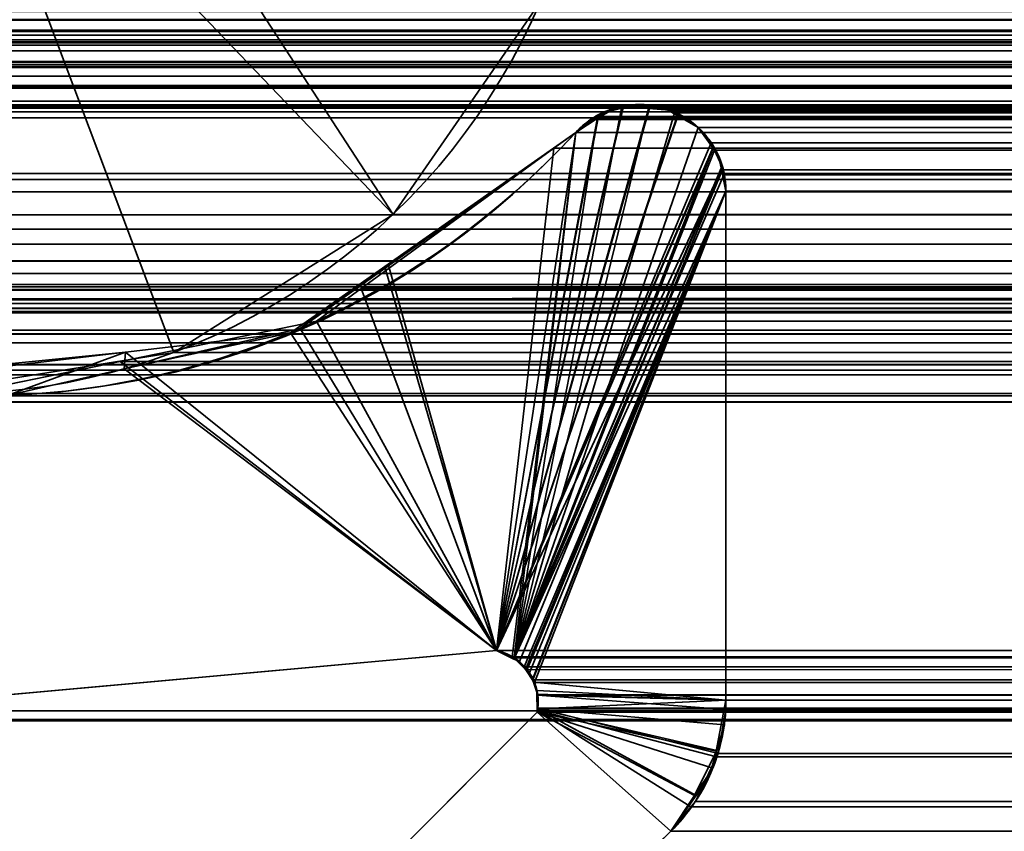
# Model space of a CAD drawing. Header units: millimetres. Extents: x -603 to 3703, y -115 to 193.
# Tile 495 of 656: x 2500.01 to 2503.43, y 3.48 to 6.3. Entities that reach past the tile are written whole.
import ezdxf

# ---------------------------------------------------------------- set-up
doc = ezdxf.new("R2010")
doc.units = ezdxf.units.MM
doc.layers.add('151', color=7, linetype='Continuous', true_color=0xffffff)

# ---------------------------------------------------------------- blocks, each defined once
blk = doc.blocks.new('UG_SURFACE_003')
at = {"layer": '151', "color": 252, "linetype": 'Continuous', "lineweight": 35}
for points in [[(3703.0001, -18, 2212.25), (3703.0001, 174.4, 2212.25), (2296.9999, 174.4, 2212.25), (2296.9999, -18, 2212.25)], [(2447, -18, 2062.2499), (2447, 174.4, 2062.2499), (3553, 174.4, 2062.2499), (3553, -18, 2062.2499)]]:
    blk.add_3dface(points, dxfattribs=at)
blk = doc.blocks.new('UG_SURFACE_162')
at = {"layer": '151', "color": 7, "linetype": 'Continuous', "lineweight": 35}
for points in [[(2501.6658, 4.1071, -7.75), (2502.1052, 5.9951, -7.75), (2502.1501, 6.0064, -7.75), (2502.1963, 5.9997, -7.75)], [(2501.6658, 4.1071, -7.75), (2502.1963, 5.9997, -7.75), (2502.2597, 5.9906, -7.75), (2502.295, 5.9696, -7.75)], [(2501.6658, 4.1071, 2005.5842), (2502.1036, 5.9952, 2005.1463), (2502.0807, 5.9954, 2005.1694), (2502.0185, 5.9606, 2005.2316)], [(2502.1968, 5.9944, 2005.053), (2502.1036, 5.9952, 2005.1463), (2501.6658, 4.1071, 2005.5842)], [(2502.0177, 5.9668, -7.75), (2502.0306, 5.9764, -7.75), (2502.1052, 5.9951, -7.75), (2501.6658, 4.1071, -7.75)], [(2502.296, 5.9673, 2004.9541), (2502.2492, 5.9939, 2005.0008), (2502.1968, 5.9944, 2005.053), (2501.6658, 4.1071, 2005.5842)], [(2502.0306, 5.9764, -7.75), (2502.0185, 5.9606, 2005.2316), (2502.0807, 5.9954, 2005.1694)], [(2502.0306, 5.9764, -7.75), (2502.0807, 5.9954, 2005.1694), (2502.1036, 5.9952, 2005.1463)], [(2502.1036, 5.9952, 2005.1463), (2502.1052, 5.9951, -7.75), (2502.0306, 5.9764, -7.75)], [(2502.1052, 5.9951, -7.75), (2502.1036, 5.9952, 2005.1463), (2502.1968, 5.9944, 2005.053)], [(2502.1968, 5.9944, 2005.053), (2502.1501, 6.0064, -7.75), (2502.1052, 5.9951, -7.75)], [(2502.1968, 5.9944, 2005.053), (2502.1963, 5.9997, -7.75), (2502.1501, 6.0064, -7.75)], [(2502.1963, 5.9997, -7.75), (2502.1968, 5.9944, 2005.053), (2502.2492, 5.9939, 2005.0008)], [(2502.2492, 5.9939, 2005.0008), (2502.2597, 5.9906, -7.75), (2502.1963, 5.9997, -7.75)], [(2502.2492, 5.9939, 2005.0008), (2502.295, 5.9696, -7.75), (2502.2597, 5.9906, -7.75)], [(2502.2492, 5.9939, 2005.0008), (2502.296, 5.9673, 2004.9541), (2502.295, 5.9696, -7.75)], [(2502.295, 5.9696, -7.75), (2502.3668, 5.9269, -7.75), (2502.4173, 5.8558, -7.75), (2501.6658, 4.1071, -7.75)], [(2502.4123, 5.8734, 2004.8378), (2502.3668, 5.9269, 2004.8833), (2502.296, 5.9673, 2004.9541), (2501.6658, 4.1071, 2005.5842)], [(2501.6658, 4.1071, -7.75), (2501.9407, 5.9099, -7.75), (2502.0177, 5.9668, -7.75)], [(2502.0185, 5.9606, 2005.2316), (2501.9574, 5.9264, 2005.2927), (2501.9407, 5.9099, 2005.3091), (2501.6658, 4.1071, 2005.5842)], [(2502.0185, 5.9606, 2005.2316), (2502.0177, 5.9668, -7.75), (2501.9407, 5.9099, -7.75)], [(2501.9407, 5.9099, -7.75), (2501.9574, 5.9264, 2005.2927), (2502.0185, 5.9606, 2005.2316)], [(2502.0306, 5.9764, -7.75), (2502.0177, 5.9668, -7.75), (2502.0185, 5.9606, 2005.2316)], [(2502.295, 5.9696, -7.75), (2502.296, 5.9673, 2004.9541), (2502.3668, 5.9269, 2004.8833)], [(2502.3668, 5.9269, 2004.8833), (2502.3668, 5.9269, -7.75), (2502.295, 5.9696, -7.75)], [(2501.9407, 5.9099, -7.75), (2501.9407, 5.9099, 2005.3091), (2501.9574, 5.9264, 2005.2927)], [(2502.3668, 5.9269, -7.75), (2502.3668, 5.9269, 2004.8833), (2502.4123, 5.8734, 2004.8378)], [(2502.4123, 5.8734, 2004.8378), (2502.4173, 5.8558, -7.75), (2502.3668, 5.9269, -7.75)], [(2501.2779, 5.4379, -7.75), (2501.2887, 5.4518, 2005.9614), (2501.9407, 5.9099, 2005.3091)], [(2501.9407, 5.9099, 2005.3091), (2501.9407, 5.9099, -7.75), (2501.2779, 5.4379, -7.75)], [(2501.2779, 5.4379, -7.75), (2501.9407, 5.9099, -7.75), (2501.6658, 4.1071, -7.75)], [(2501.6658, 4.1071, 2005.5842), (2501.9407, 5.9099, 2005.3091), (2501.2887, 5.4518, 2005.9614)], [(2501.6658, 4.1071, 2005.5842), (2502.4199, 5.8573, 2004.8301), (2502.4123, 5.8734, 2004.8378)], [(2502.4199, 5.8573, 2004.8301), (2501.6658, 4.1071, 2005.5842), (2501.7235, 4.0792, 2005.5263)], [(2501.6658, 4.1071, -7.75), (2502.4173, 5.8558, -7.75), (2502.4376, 5.8271, -7.75), (2502.4474, 5.7817, -7.75)], [(2502.4502, 5.793, 2004.7996), (2502.4199, 5.8573, 2004.8301), (2501.7235, 4.0792, 2005.5263)], [(2502.4123, 5.8734, 2004.8378), (2502.4199, 5.8573, 2004.8301), (2502.4173, 5.8558, -7.75)], [(2502.4376, 5.8271, -7.75), (2502.4173, 5.8558, -7.75), (2502.4199, 5.8573, 2004.8301)], [(2502.4376, 5.8271, -7.75), (2502.4199, 5.8573, 2004.8301), (2502.4502, 5.793, 2004.7996)], [(2502.4502, 5.793, 2004.7996), (2502.4474, 5.7817, -7.75), (2502.4376, 5.8271, -7.75)], [(2501.7235, 4.0792, 2005.5263), (2501.7447, 4.069, 2005.5051), (2502.4519, 5.7826, 2004.7982), (2502.4502, 5.793, 2004.7996)], [(2502.4502, 5.793, 2004.7996), (2502.4519, 5.7826, 2004.7982), (2502.4474, 5.7817, -7.75)], [(2501.7245, 4.083, -7.75), (2501.6658, 4.1071, -7.75), (2502.4474, 5.7817, -7.75)], [(2502.4474, 5.7817, -7.75), (2502.4633, 5.7056, -7.75), (2501.7278, 4.0816, -7.75), (2501.7245, 4.083, -7.75)], [(2502.4633, 5.7056, 2004.7867), (2502.4519, 5.7826, 2004.7982), (2501.7447, 4.069, 2005.5051), (2501.7667, 4.0415, 2005.4834)], [(2502.4474, 5.7817, -7.75), (2502.4519, 5.7826, 2004.7982), (2502.4633, 5.7056, 2004.7867)], [(2502.4633, 5.7056, 2004.7867), (2502.4633, 5.7056, -7.75), (2502.4474, 5.7817, -7.75)], [(2501.7803, 4.0294, -7.75), (2501.7667, 4.0429, -7.75), (2501.7278, 4.0816, -7.75), (2502.4633, 5.7056, -7.75)], [(2501.7667, 4.0415, 2005.4834), (2501.7912, 4.0105, 2005.4588), (2502.4633, 5.7056, 2004.7867)], [(2501.7936, 3.9977, -7.75), (2501.7803, 4.0294, -7.75), (2502.4633, 5.7056, -7.75), (2502.4633, 3.935, -7.75)], [(2502.4633, 3.935, 2004.7867), (2502.4633, 5.7056, 2004.7867), (2501.7912, 4.0105, 2005.4588), (2501.7951, 3.998, 2005.455)], [(2502.4633, 5.7056, 2004.7867), (2502.4633, 3.935, 2004.7867), (2502.4633, 3.935, -7.75), (2502.4633, 5.7056, -7.75)], [(2500.9487, 5.2131, 2006.3012), (2501.2887, 5.4518, 2005.9614), (2501.2779, 5.4379, -7.75)], [(2501.2887, 5.4518, 2005.9614), (2500.9487, 5.2131, 2006.3012), (2501.6658, 4.1071, 2005.5842)], [(2500.9487, 5.2131, 2006.3012), (2501.2779, 5.4379, -7.75), (2500.9825, 5.2275, -7.75)], [(2501.6658, 4.1071, -7.75), (2500.9825, 5.2275, -7.75), (2501.2779, 5.4379, -7.75)], [(2500.9487, 5.2131, 2006.3012), (2500.9825, 5.2275, -7.75), (2500.3707, 5.0877, -7.75)], [(2500.3707, 5.0877, -7.75), (2500.9825, 5.2275, -7.75), (2501.6658, 4.1071, -7.75)], [(2500.3707, 5.0877, -7.75), (2500.375, 5.1452, 2006.875), (2500.9487, 5.2131, 2006.3012)], [(2501.6658, 4.1071, 2005.5842), (2500.9487, 5.2131, 2006.3012), (2500.375, 5.1452, 2006.875)], [(2500.375, 5.1452, 2006.875), (2499.5408, 5.0464, 2007.7093), (2498.9631, 3.8635, 2008.287), (2501.6658, 4.1071, 2005.5842)], [(2499.552, 5.0629, -7.75), (2499.5408, 5.0464, 2007.7093), (2500.375, 5.1452, 2006.875)], [(2500.375, 5.1452, 2006.875), (2499.9633, 4.9946, -7.75), (2499.552, 5.0629, -7.75)], [(2500.375, 5.1452, 2006.875), (2500.3707, 5.0877, -7.75), (2499.9633, 4.9946, -7.75)], [(2501.6658, 4.1071, -7.75), (2498.9631, 3.8635, -7.75), (2499.9633, 4.9946, -7.75), (2500.3707, 5.0877, -7.75)], [(2498.9631, 3.8635, -7.75), (2501.6658, 4.1071, -7.75), (2501.6658, 4.1071, 2005.5842), (2498.9631, 3.8635, 2008.287)], [(2501.6658, 4.1071, -7.75), (2501.7245, 4.083, -7.75), (2501.7235, 4.0792, 2005.5263)], [(2501.7235, 4.0792, 2005.5263), (2501.6658, 4.1071, 2005.5842), (2501.6658, 4.1071, -7.75)], [(2501.7447, 4.069, 2005.5051), (2501.7235, 4.0792, 2005.5263), (2501.7245, 4.083, -7.75)], [(2501.7245, 4.083, -7.75), (2501.7278, 4.0816, -7.75), (2501.7667, 4.0415, 2005.4834)], [(2501.7667, 4.0415, 2005.4834), (2501.7447, 4.069, 2005.5051), (2501.7245, 4.083, -7.75)], [(2501.7278, 4.0816, -7.75), (2501.7667, 4.0429, -7.75), (2501.7667, 4.0415, 2005.4834)], [(2501.7667, 4.0429, -7.75), (2501.7803, 4.0294, -7.75), (2501.7951, 3.998, 2005.455)], [(2501.7951, 3.998, 2005.455), (2501.7912, 4.0105, 2005.4588), (2501.7667, 4.0429, -7.75)], [(2501.7912, 4.0105, 2005.4588), (2501.7667, 4.0415, 2005.4834), (2501.7667, 4.0429, -7.75)], [(2501.7803, 4.0294, -7.75), (2501.7936, 3.9977, -7.75), (2501.7951, 3.998, 2005.455)], [(2501.8084, 3.9554, 2005.4417), (2501.7951, 3.998, 2005.455), (2501.7936, 3.9977, -7.75)], [(2502.4633, 3.935, -7.75), (2501.806, 3.9681, -7.75), (2501.7936, 3.9977, -7.75)], [(2501.8084, 3.9554, 2005.4417), (2501.7936, 3.9977, -7.75), (2501.806, 3.9681, -7.75)], [(2501.7951, 3.998, 2005.455), (2501.8084, 3.9554, 2005.4417), (2502.4633, 3.935, 2004.7867)], [(2501.806, 3.9526, -7.75), (2501.806, 3.9681, -7.75), (2502.4633, 3.935, -7.75)], [(2501.8084, 3.9554, 2005.4417), (2501.806, 3.9681, -7.75), (2501.806, 3.9526, -7.75)], [(2501.806, 3.9526, -7.75), (2501.8084, 3.9526, 2005.4417), (2501.8084, 3.9554, 2005.4417)], [(2501.8063, 3.9051, -7.75), (2501.806, 3.9526, -7.75), (2502.4633, 3.935, -7.75)], [(2501.8084, 3.9526, 2005.4417), (2501.806, 3.9526, -7.75), (2501.8063, 3.9051, -7.75)], [(2501.8063, 3.9051, -7.75), (2501.8082, 3.9051, 2005.4417), (2501.8084, 3.9526, 2005.4417)], [(2502.4633, 3.935, 2004.7867), (2501.8084, 3.9554, 2005.4417), (2501.8084, 3.9526, 2005.4417), (2501.8082, 3.9051, 2005.4417)], [(2502.4633, 3.935, -7.75), (2502.4292, 3.7578, -7.75), (2501.8063, 3.8936, -7.75), (2501.8063, 3.9051, -7.75)], [(2501.8082, 3.9049, 2005.4417), (2501.8063, 3.9051, -7.75), (2501.8063, 3.8936, -7.75)], [(2501.8082, 3.9049, 2005.4417), (2501.8082, 3.9051, 2005.4417), (2501.8063, 3.9051, -7.75)], [(2501.8082, 3.9049, 2005.4417), (2501.8063, 3.8936, 2005.4436), (2502.2712, 3.4787, 2004.9789), (2502.3596, 3.6037, 2004.8904)], [(2501.8063, 3.8936, -7.75), (2501.8063, 3.8936, 2005.4436), (2501.8082, 3.9049, 2005.4417)], [(2502.4576, 3.8494, 2004.7925), (2502.4633, 3.935, 2004.7867), (2501.8082, 3.9051, 2005.4417)], [(2501.8082, 3.9051, 2005.4417), (2501.8082, 3.9049, 2005.4417), (2502.4314, 3.7599, 2004.8187), (2502.4576, 3.8494, 2004.7925)], [(2502.3596, 3.6037, 2004.8904), (2502.404, 3.6663, 2004.8461), (2502.4314, 3.7599, 2004.8187), (2501.8082, 3.9049, 2005.4417)], [(2502.4292, 3.7578, -7.75), (2502.4633, 3.935, -7.75), (2502.4633, 3.935, 2004.7867)], [(2502.4633, 3.935, 2004.7867), (2502.4576, 3.8494, 2004.7925), (2502.4292, 3.7578, -7.75)], [(2502.2712, 3.4787, -7.75), (2501.0231, 2.2621, -7.75), (2500.5558, 2.6395, -7.75), (2501.8063, 3.8936, -7.75)], [(2501.0231, 2.2621, 2006.227), (2502.2712, 3.4787, 2004.9789), (2501.8063, 3.8936, 2005.4436), (2500.5558, 2.6395, 2006.6943)], [(2501.8063, 3.8936, -7.75), (2500.5558, 2.6395, -7.75), (2500.5558, 2.6395, 2006.6943), (2501.8063, 3.8936, 2005.4436)], [(2501.8063, 3.8936, -7.75), (2502.3541, 3.6031, -7.75), (2502.2712, 3.4787, -7.75)], [(2501.8063, 3.8936, -7.75), (2502.4178, 3.6987, -7.75), (2502.3541, 3.6031, -7.75)], [(2502.4292, 3.7578, -7.75), (2502.4178, 3.6987, -7.75), (2501.8063, 3.8936, -7.75)], [(2502.4576, 3.8494, 2004.7925), (2502.4314, 3.7599, 2004.8187), (2502.4292, 3.7578, -7.75)], [(2502.3541, 3.6031, -7.75), (2502.4178, 3.6987, -7.75), (2502.4314, 3.7599, 2004.8187)], [(2502.4314, 3.7599, 2004.8187), (2502.404, 3.6663, 2004.8461), (2502.3541, 3.6031, -7.75)], [(2502.4178, 3.6987, -7.75), (2502.4292, 3.7578, -7.75), (2502.4314, 3.7599, 2004.8187)], [(2502.404, 3.6663, 2004.8461), (2502.3596, 3.6037, 2004.8904), (2502.3541, 3.6031, -7.75)], [(2502.2712, 3.4787, -7.75), (2502.3541, 3.6031, -7.75), (2502.3596, 3.6037, 2004.8904)], [(2502.3596, 3.6037, 2004.8904), (2502.2712, 3.4787, 2004.9789), (2502.2712, 3.4787, -7.75)], [(2502.2712, 3.4787, 2004.9789), (2501.0231, 2.2621, 2006.227), (2501.0231, 2.2621, -7.75), (2502.2712, 3.4787, -7.75)]]:
    blk.add_3dface(points, dxfattribs=at)
blk = doc.blocks.new('UG_SURFACE_163')
at = {"layer": '151', "color": 7, "linetype": 'Continuous', "lineweight": 35}
for points in [[(2496.0001, 11.8277, 2011.25), (2496.0001, 5.7035, 2011.25), (3503.9999, 5.7035, 2011.25), (3503.9999, 11.8277, 2011.25)], [(2497.1821, 6.8713, 2010.0679), (3502.8179, 6.8713, 2010.0679), (3502.4755, 6.1935, 2009.7256)], [(2497.5245, 6.1935, 2009.7256), (2497.1821, 6.8713, 2010.0679), (3502.4755, 6.1935, 2009.7256)], [(3513.5791, 6.243, 2020.8292), (2486.4154, 6.3315, 2020.8347), (2486.4142, 6.3011, 2020.8359)], [(2486.4142, 6.3011, 2020.8359), (2486.4235, 6.2316, 2020.8266), (3513.5765, 6.2316, 2020.8266)], [(3513.5765, 6.2316, 2020.8266), (3513.5791, 6.243, 2020.8292), (2486.4142, 6.3011, 2020.8359)], [(2486.4154, 6.3315, 2020.8347), (3513.5791, 6.243, 2020.8292), (3513.5856, 6.3226, 2020.8356)], [(2495.5108, 5.2872, 2011.7393), (2489.2921, 6.3024, 2017.9579), (3510.7079, 6.3024, 2017.9579), (3504.4892, 5.2872, 2011.7393)], [(3512.5291, 6.2483, 2019.7792), (3513.1931, 6.0016, 2020.4432), (2486.8069, 6.0016, 2020.4432), (2487.4709, 6.2483, 2019.7792)], [(2487.4709, 6.2483, 2019.7792), (2487.5658, 6.2609, 2019.6843), (3512.4342, 6.2604, 2019.6843)], [(3512.4342, 6.2604, 2019.6843), (3512.5291, 6.2483, 2019.7792), (2487.4709, 6.2483, 2019.7792)], [(3512.3951, 6.2655, 2019.645), (2487.5658, 6.2609, 2019.6843), (2487.6022, 6.2657, 2019.6478)], [(3512.3951, 6.2655, 2019.645), (3512.4342, 6.2604, 2019.6843), (2487.5658, 6.2609, 2019.6843)], [(2487.6022, 6.2657, 2019.6478), (3512.3432, 6.248, 2019.593), (3512.3951, 6.2655, 2019.645)], [(2487.6022, 6.2657, 2019.6478), (2487.6568, 6.2479, 2019.593), (3512.3432, 6.248, 2019.593)], [(3512.2714, 6.2239, 2019.5215), (3512.3432, 6.248, 2019.593), (2487.6568, 6.2479, 2019.593)], [(3512.2714, 6.2239, 2019.5215), (2487.6568, 6.2479, 2019.593), (2487.7264, 6.2251, 2019.5236)], [(2486.4235, 6.2316, 2020.8266), (2486.4275, 6.2218, 2020.8225), (3513.5722, 6.222, 2020.8223)], [(3513.5722, 6.222, 2020.8223), (3513.5765, 6.2316, 2020.8266), (2486.4235, 6.2316, 2020.8266)], [(3513.5722, 6.222, 2020.8223), (2486.4275, 6.2218, 2020.8225), (2486.4595, 6.1447, 2020.7903)], [(3513.5722, 6.222, 2020.8223), (2486.4595, 6.1447, 2020.7903), (2486.4657, 6.1377, 2020.7844)], [(2486.4657, 6.1377, 2020.7844), (3513.5345, 6.1368, 2020.7846), (3513.5722, 6.222, 2020.8223)], [(2487.7264, 6.2251, 2019.5236), (3512.2602, 6.214, 2019.5103), (3512.2714, 6.2239, 2019.5215)], [(2487.7264, 6.2251, 2019.5236), (2487.7398, 6.2136, 2019.5103), (3512.2602, 6.214, 2019.5103)], [(3512.2602, 6.214, 2019.5103), (2487.7398, 6.2136, 2019.5103), (2487.8066, 6.1556, 2019.4435)], [(2487.8066, 6.1556, 2019.4435), (3512.1937, 6.1552, 2019.4438), (3512.2602, 6.214, 2019.5103)], [(3502.4755, 6.1935, 2009.7256), (3502.3983, 6.1057, 2009.6483), (2497.6017, 6.1057, 2009.6483), (2497.5245, 6.1935, 2009.7256)], [(3513.5345, 6.1368, 2020.7846), (2486.4657, 6.1377, 2020.7844), (2486.5267, 6.0664, 2020.7233)], [(3513.5326, 6.1326, 2020.7827), (3513.5345, 6.1368, 2020.7846), (2486.5267, 6.0664, 2020.7233)], [(3513.5326, 6.1326, 2020.7827), (2486.5267, 6.0664, 2020.7233), (2486.5315, 6.0638, 2020.7186)], [(2486.5315, 6.0638, 2020.7186), (3513.468, 6.0644, 2020.7181), (3513.5326, 6.1326, 2020.7827)], [(3512.1918, 6.1535, 2019.4416), (2487.8066, 6.1556, 2019.4435), (2487.8068, 6.1552, 2019.443)], [(3512.1918, 6.1535, 2019.4416), (3512.1937, 6.1552, 2019.4438), (2487.8066, 6.1556, 2019.4435)], [(2487.8068, 6.1552, 2019.443), (3512.1465, 6.0731, 2019.3965), (3512.1918, 6.1535, 2019.4416)], [(2487.8068, 6.1552, 2019.443), (2487.8535, 6.0731, 2019.3965), (3512.1465, 6.0731, 2019.3965)], [(2497.6017, 6.1057, 2009.6483), (3502.3983, 6.1057, 2009.6483), (3502.0821, 5.7463, 2009.3322), (2497.9179, 5.7463, 2009.3322)], [(3513.4592, 6.0552, 2020.7093), (3513.468, 6.0644, 2020.7181), (2486.5315, 6.0638, 2020.7186)], [(2486.5315, 6.0638, 2020.7186), (2486.6159, 6.0181, 2020.6342), (3513.3839, 6.0204, 2020.6339)], [(3513.3839, 6.0204, 2020.6339), (3513.4592, 6.0552, 2020.7093), (2486.5315, 6.0638, 2020.7186)], [(3512.1326, 6.0214, 2019.3827), (2487.8535, 6.0731, 2019.3965), (2487.8714, 5.981, 2019.3784)], [(3512.1326, 6.0214, 2019.3827), (3512.1465, 6.0731, 2019.3965), (2487.8535, 6.0731, 2019.3965)], [(3513.3839, 6.0204, 2020.6339), (2486.6159, 6.0181, 2020.6342), (2486.6393, 6.0054, 2020.6108)], [(3513.3388, 5.9996, 2020.5886), (3513.3839, 6.0204, 2020.6339), (2486.6393, 6.0054, 2020.6108)], [(2486.6393, 6.0054, 2020.6108), (2486.707, 5.999, 2020.5429), (3513.2933, 6.0002, 2020.5433)], [(3513.2933, 6.0002, 2020.5433), (3513.3388, 5.9996, 2020.5886), (2486.6393, 6.0054, 2020.6108)], [(2486.707, 5.999, 2020.5429), (2486.763, 5.9938, 2020.4871), (3513.1931, 6.0016, 2020.4432)], [(3513.1931, 6.0016, 2020.4432), (3513.2933, 6.0002, 2020.5433), (2486.707, 5.999, 2020.5429)], [(2486.763, 5.9938, 2020.4871), (2486.8069, 6.0016, 2020.4432), (3513.1931, 6.0016, 2020.4432)], [(2487.8714, 5.981, 2019.3784), (3512.1284, 5.9608, 2019.3784), (3512.1326, 6.0214, 2019.3827)], [(2502.1012, 6.0002, 2005.1489), (2502.1017, 6.0005, 2005.1482), (2502.1935, 5.9933, 2005.0566), (2501.7271, 4.082, 2005.5227)], [(2501.7271, 4.082, 2005.5227), (2502.017, 5.9647, 2005.233), (2502.1012, 6.0002, 2005.1489)], [(2502.1935, 5.9933, 2005.0566), (2502.2686, 5.9874, 2004.9815), (2502.2843, 5.9776, 2004.9655), (2501.7271, 4.082, 2005.5227)], [(3497.8981, 5.9947, 2005.1479), (2502.1012, 6.0002, 2005.1489), (2502.017, 5.9647, 2005.233)], [(2502.017, 5.9647, 2005.233), (3497.983, 5.9639, 2005.233), (3497.8981, 5.9947, 2005.1479)], [(2502.1017, 6.0005, 2005.1482), (2502.1012, 6.0002, 2005.1489), (3497.8981, 5.9947, 2005.1479)], [(2502.1935, 5.9933, 2005.0566), (2502.1017, 6.0005, 2005.1482), (3497.8981, 5.9947, 2005.1479)], [(3497.8981, 5.9947, 2005.1479), (3497.8697, 6.0049, 2005.1198), (2502.1935, 5.9933, 2005.0566)], [(3497.8697, 6.0049, 2005.1198), (3497.8065, 5.9969, 2005.0566), (2502.1935, 5.9933, 2005.0566)], [(2502.2686, 5.9874, 2004.9815), (2502.1935, 5.9933, 2005.0566), (3497.8065, 5.9969, 2005.0566)], [(2502.2686, 5.9874, 2004.9815), (3497.8065, 5.9969, 2005.0566), (3497.7314, 5.9874, 2004.9815)], [(3512.1751, 2.6459, 2019.4249), (3512.1284, 5.9608, 2019.3784), (2487.8716, 5.9608, 2019.3784), (2487.8249, 2.6459, 2019.4249)], [(2487.8714, 5.981, 2019.3784), (2487.8716, 5.9608, 2019.3784), (3512.1284, 5.9608, 2019.3784)], [(2502.2843, 5.9776, 2004.9655), (2502.3668, 5.9269, 2004.8833), (2501.7271, 4.082, 2005.5227)], [(2501.7271, 4.082, 2005.5227), (2501.9407, 5.9099, 2005.3091), (2501.9925, 5.9543, 2005.2576), (2502.017, 5.9647, 2005.233)], [(3497.983, 5.9639, 2005.233), (2502.017, 5.9647, 2005.233), (2501.9925, 5.9543, 2005.2576)], [(2501.9925, 5.9543, 2005.2576), (3498.0054, 5.9558, 2005.2552), (3497.983, 5.9639, 2005.233)], [(3497.7314, 5.9874, 2004.9815), (2502.2843, 5.9776, 2004.9655), (2502.2686, 5.9874, 2004.9815)], [(3497.7314, 5.9874, 2004.9815), (3497.7157, 5.9776, 2004.9655), (2502.2843, 5.9776, 2004.9655)], [(2502.2843, 5.9776, 2004.9655), (3497.7157, 5.9776, 2004.9655), (3497.6332, 5.9269, 2004.8833), (2502.3668, 5.9269, 2004.8833)], [(2501.7271, 4.082, 2005.5227), (2502.3668, 5.9269, 2004.8833), (2502.4126, 5.873, 2004.8375), (2502.4235, 5.8482, 2004.8265)], [(2501.9925, 5.9543, 2005.2576), (2501.9407, 5.9099, 2005.3091), (3498.0593, 5.9099, 2005.3091)], [(2501.9925, 5.9543, 2005.2576), (3498.0593, 5.9099, 2005.3091), (3498.0054, 5.9558, 2005.2552)], [(2502.4126, 5.873, 2004.8375), (2502.3668, 5.9269, 2004.8833), (3497.6332, 5.9269, 2004.8833)], [(2502.4126, 5.873, 2004.8375), (3497.6332, 5.9269, 2004.8833), (3497.5743, 5.8501, 2004.8244)], [(2501.7192, 4.0853, 2005.5308), (2501.6658, 4.1071, 2005.5842), (2501.8647, 5.8544, 2005.3852), (2501.9407, 5.9099, 2005.3091)], [(2501.9407, 5.9099, 2005.3091), (2501.7271, 4.082, 2005.5227), (2501.7192, 4.0853, 2005.5308)], [(2501.8647, 5.8544, 2005.3852), (3498.1353, 5.8544, 2005.3852), (3498.0593, 5.9099, 2005.3091), (2501.9407, 5.9099, 2005.3091)], [(3497.5743, 5.8501, 2004.8244), (2502.4235, 5.8482, 2004.8265), (2502.4126, 5.873, 2004.8375)], [(2501.1947, 5.3663, 2006.0551), (2501.8647, 5.8544, 2005.3852), (2501.6658, 4.1071, 2005.5842)], [(2501.1947, 5.3663, 2006.0551), (3498.8053, 5.3663, 2006.0551), (3498.1353, 5.8544, 2005.3852), (2501.8647, 5.8544, 2005.3852)], [(2502.4235, 5.8482, 2004.8265), (2502.4543, 5.7791, 2004.7958), (2502.4562, 5.7623, 2004.7936), (2501.7271, 4.082, 2005.5227)], [(2502.4543, 5.7791, 2004.7958), (2502.4235, 5.8482, 2004.8265), (3497.5743, 5.8501, 2004.8244)], [(2502.4543, 5.7791, 2004.7958), (3497.5743, 5.8501, 2004.8244), (3497.5722, 5.8473, 2004.8223)], [(3497.5722, 5.8473, 2004.8223), (2502.4562, 5.7623, 2004.7936), (2502.4543, 5.7791, 2004.7958)], [(2502.4562, 5.7623, 2004.7936), (3497.5722, 5.8473, 2004.8223), (3497.5462, 5.7807, 2004.7963)], [(2501.761, 4.051, 2005.4891), (2501.7271, 4.082, 2005.5227), (2502.4562, 5.7623, 2004.7936), (2502.4633, 5.7056, 2004.7867)], [(3497.5462, 5.7807, 2004.7963), (3497.5438, 5.7623, 2004.7939), (2502.4562, 5.7623, 2004.7936)], [(2502.4562, 5.7623, 2004.7936), (3497.5438, 5.7623, 2004.7939), (3497.5367, 5.7056, 2004.7867)], [(3497.5367, 5.7056, 2004.7867), (2502.4633, 5.7056, 2004.7867), (2502.4562, 5.7623, 2004.7936)], [(2498.4999, 5.3308, 2008.75), (2497.9179, 5.7463, 2009.3322), (3502.0821, 5.7463, 2009.3322)], [(2498.4999, 5.3308, 2008.75), (3502.0821, 5.7463, 2009.3322), (3501.5001, 5.3308, 2008.75)], [(3504.0145, 5.5934, 2011.2646), (2496.0001, 5.7035, 2011.25), (2495.9924, 5.6228, 2011.2576)], [(3504.0145, 5.5934, 2011.2646), (3503.9999, 5.7035, 2011.25), (2496.0001, 5.7035, 2011.25)], [(2502.4633, 5.7056, 2004.7867), (2501.7719, 4.041, 2005.4781), (2501.761, 4.051, 2005.4891)], [(2501.792, 4.0059, 2005.4579), (2501.7719, 4.041, 2005.4781), (2502.4633, 5.7056, 2004.7867)], [(2502.4633, 5.7056, 2004.7867), (2501.7974, 3.9967, 2005.4526), (2501.792, 4.0059, 2005.4579)], [(2502.4633, 5.7056, 2004.7867), (2502.4633, 3.935, 2004.7867), (2501.8086, 3.9533, 2005.4414), (2501.7974, 3.9967, 2005.4526)], [(3497.5367, 5.7056, 2004.7867), (3497.5367, 3.935, 2004.7867), (2502.4633, 3.935, 2004.7867), (2502.4633, 5.7056, 2004.7867)], [(2495.9924, 5.6228, 2011.2576), (2495.976, 5.5732, 2011.2741), (3504.0231, 5.5726, 2011.2729)], [(2495.9924, 5.6228, 2011.2576), (3504.0231, 5.5726, 2011.2729), (3504.0145, 5.5934, 2011.2646)], [(3504.0538, 5.4968, 2011.3039), (2495.976, 5.5732, 2011.2741), (2495.9586, 5.521, 2011.2913)], [(3504.0538, 5.4968, 2011.3039), (3504.0231, 5.5726, 2011.2729), (2495.976, 5.5732, 2011.2741)], [(2495.9586, 5.521, 2011.2913), (2495.9192, 5.4625, 2011.3308), (3504.0808, 5.4631, 2011.3308)], [(2495.9586, 5.521, 2011.2913), (3504.0808, 5.4631, 2011.3308), (3504.0538, 5.4968, 2011.3039)], [(3504.1373, 5.392, 2011.3871), (2495.9192, 5.4625, 2011.3308), (2495.8894, 5.4187, 2011.3604)], [(3504.1373, 5.392, 2011.3871), (3504.0808, 5.4631, 2011.3308), (2495.9192, 5.4625, 2011.3308)], [(2495.8894, 5.4187, 2011.3604), (2495.8293, 5.3728, 2011.4207), (3504.1702, 5.3722, 2011.42)], [(2495.8894, 5.4187, 2011.3604), (3504.1702, 5.3722, 2011.42), (3504.1373, 5.392, 2011.3871)], [(3510.7164, 5.3809, 2017.9663), (2489.1746, 5.3615, 2018.0752), (2489.1782, 5.3634, 2018.0717)], [(3510.7164, 5.3809, 2017.9663), (3510.8247, 5.3519, 2018.0745), (2489.1746, 5.3615, 2018.0752)], [(2489.1782, 5.3634, 2018.0717), (2489.3107, 5.381, 2017.9391), (3510.6893, 5.381, 2017.9391)], [(3510.6893, 5.381, 2017.9391), (3510.7164, 5.3809, 2017.9663), (2489.1782, 5.3634, 2018.0717)], [(2489.3107, 5.381, 2017.9391), (2498.4148, 3.8982, 2008.8351), (3501.5852, 3.8982, 2008.8351), (3510.6893, 5.381, 2017.9391)], [(2489.0571, 5.2979, 2018.193), (2489.1746, 5.3615, 2018.0752), (3510.8247, 5.3519, 2018.0745)], [(3510.8247, 5.3519, 2018.0745), (3510.8976, 5.3323, 2018.1475), (2489.0571, 5.2979, 2018.193)], [(3504.2794, 5.3064, 2011.5294), (2495.8293, 5.3728, 2011.4207), (2495.77, 5.3276, 2011.4801)], [(3504.2794, 5.3064, 2011.5294), (3504.1702, 5.3722, 2011.42), (2495.8293, 5.3728, 2011.4207)], [(2501.6658, 4.1071, 2005.5842), (2501.039, 5.2528, 2006.211), (2501.1947, 5.3663, 2006.0551)], [(3498.961, 5.2528, 2006.211), (2501.1947, 5.3663, 2006.0551), (2501.039, 5.2528, 2006.211)], [(3498.961, 5.2528, 2006.211), (3498.8053, 5.3663, 2006.0551), (2501.1947, 5.3663, 2006.0551)], [(3510.8976, 5.3323, 2018.1475), (3510.942, 5.2969, 2018.1921), (2489.0571, 5.2979, 2018.193)], [(3504.2853, 5.3054, 2011.5354), (2495.7139, 5.3143, 2011.5359), (2495.5931, 5.2853, 2011.657)], [(2495.77, 5.3276, 2011.4801), (2495.7139, 5.3143, 2011.5359), (3504.2853, 5.3054, 2011.5354)], [(2495.77, 5.3276, 2011.4801), (3504.2853, 5.3054, 2011.5354), (3504.2794, 5.3064, 2011.5294)], [(3501.5001, 5.3308, 2008.75), (3501.3254, 5.2845, 2008.5754), (2498.6746, 5.2845, 2008.5754), (2498.4999, 5.3308, 2008.75)], [(3511.0202, 5.2345, 2018.2703), (2488.965, 5.2088, 2018.285), (2489.028, 5.2822, 2018.2219)], [(3511.0202, 5.2345, 2018.2703), (2489.028, 5.2822, 2018.2219), (2489.0571, 5.2979, 2018.193)], [(2489.0571, 5.2979, 2018.193), (3510.942, 5.2969, 2018.1921), (3511.0202, 5.2345, 2018.2703)], [(2495.5618, 5.2822, 2011.688), (2495.5108, 5.2872, 2011.7393), (3504.4892, 5.2872, 2011.7393)], [(2495.5788, 5.2819, 2011.6713), (2495.5618, 5.2822, 2011.688), (3504.4892, 5.2872, 2011.7393)], [(3504.4892, 5.2872, 2011.7393), (3504.4212, 5.2819, 2011.6713), (2495.5788, 5.2819, 2011.6713)], [(3504.4067, 5.2844, 2011.6568), (2495.5931, 5.2853, 2011.657), (2495.5788, 5.2819, 2011.6713)], [(2495.5788, 5.2819, 2011.6713), (3504.4212, 5.2819, 2011.6713), (3504.4067, 5.2844, 2011.6568)], [(2495.5931, 5.2853, 2011.657), (3504.4067, 5.2844, 2011.6568), (3504.2853, 5.3054, 2011.5354)], [(2498.6746, 5.2845, 2008.5754), (3501.3254, 5.2845, 2008.5754), (3500.5047, 5.0668, 2007.7548), (2499.4953, 5.0668, 2007.7548)], [(2500.3569, 5.113, 2006.8929), (2501.039, 5.2528, 2006.211), (2501.6658, 4.1071, 2005.5842)], [(2501.039, 5.2528, 2006.211), (2500.3569, 5.113, 2006.8929), (3499.6431, 5.113, 2006.8929)], [(2501.039, 5.2528, 2006.211), (3499.6431, 5.113, 2006.8929), (3498.961, 5.2528, 2006.211)], [(3511.0614, 5.178, 2018.3115), (2488.9386, 5.178, 2018.3115), (2488.965, 5.2088, 2018.285)], [(3511.0202, 5.2345, 2018.2703), (3511.0366, 5.2122, 2018.2865), (2488.965, 5.2088, 2018.285)], [(2488.965, 5.2088, 2018.285), (3511.0366, 5.2122, 2018.2865), (3511.0614, 5.178, 2018.3115)], [(3511.0614, 5.178, 2018.3115), (2488.9042, 5.1012, 2018.3458), (2488.9386, 5.178, 2018.3115)], [(3511.0614, 5.178, 2018.3115), (3511.0958, 5.1012, 2018.3458), (2488.9042, 5.1012, 2018.3458)], [(2501.6658, 4.1071, 2005.5842), (2498.9631, 3.8635, 2008.287), (2499.7728, 4.9932, 2007.4773), (2500.3569, 5.113, 2006.8929)], [(3500.2272, 4.9932, 2007.4773), (2500.3569, 5.113, 2006.8929), (2499.7728, 4.9932, 2007.4773)], [(3500.2272, 4.9932, 2007.4773), (3499.6431, 5.113, 2006.8929), (2500.3569, 5.113, 2006.8929)], [(3511.1043, 5.0824, 2018.3544), (2488.8775, 4.9715, 2018.3723), (2488.8957, 5.0824, 2018.3544)], [(3511.1043, 5.0824, 2018.3544), (3511.1225, 4.9715, 2018.3723), (2488.8775, 4.9715, 2018.3723)], [(2488.8957, 5.0824, 2018.3544), (2488.9042, 5.1012, 2018.3458), (3511.0958, 5.1012, 2018.3458), (3511.1043, 5.0824, 2018.3544)], [(2499.7728, 4.9932, 2007.4773), (2499.4953, 5.0668, 2007.7548), (3500.5047, 5.0668, 2007.7548)], [(2499.7728, 4.9932, 2007.4773), (3500.5047, 5.0668, 2007.7548), (3500.2272, 4.9932, 2007.4773)], [(2488.795, 2.0412, 2018.4548), (2488.8775, 4.9715, 2018.3723), (3511.1225, 4.9715, 2018.3723), (3511.205, 2.0412, 2018.4548)], [(2498.9631, 3.8635, 2008.287), (2501.6658, 4.1071, 2005.5842), (3498.3342, 4.1071, 2005.5842), (3501.0369, 3.8635, 2008.287)], [(2501.6658, 4.1071, 2005.5842), (2501.7192, 4.0853, 2005.5308), (3498.2805, 4.0862, 2005.5306)], [(3498.2805, 4.0862, 2005.5306), (3498.3342, 4.1071, 2005.5842), (2501.6658, 4.1071, 2005.5842)], [(3498.2777, 4.0851, 2005.5277), (3498.2805, 4.0862, 2005.5306), (2501.7192, 4.0853, 2005.5308)], [(2501.7192, 4.0853, 2005.5308), (3498.2491, 4.0636, 2005.4989), (3498.2777, 4.0851, 2005.5277)], [(3498.2491, 4.0636, 2005.4989), (2501.7192, 4.0853, 2005.5308), (2501.7271, 4.082, 2005.5227)], [(2501.7271, 4.082, 2005.5227), (3498.2393, 4.0514, 2005.4891), (3498.2491, 4.0636, 2005.4989)], [(2501.7271, 4.082, 2005.5227), (2501.761, 4.051, 2005.4891), (3498.2393, 4.0514, 2005.4891)], [(3498.2135, 4.0191, 2005.4634), (3498.2393, 4.0514, 2005.4891), (2501.761, 4.051, 2005.4891)], [(3498.2135, 4.0191, 2005.4634), (2501.761, 4.051, 2005.4891), (2501.7719, 4.041, 2005.4781)], [(2501.7719, 4.041, 2005.4781), (3498.208, 4.0062, 2005.4579), (3498.2135, 4.0191, 2005.4634)], [(2501.7719, 4.041, 2005.4781), (2501.792, 4.0059, 2005.4579), (3498.208, 4.0062, 2005.4579)], [(3498.1973, 3.981, 2005.4471), (3498.208, 4.0062, 2005.4579), (2501.792, 4.0059, 2005.4579)], [(3498.1973, 3.981, 2005.4471), (2501.792, 4.0059, 2005.4579), (2501.7974, 3.9967, 2005.4526)], [(2501.7974, 3.9967, 2005.4526), (3498.1925, 3.9522, 2005.4424), (3498.1973, 3.981, 2005.4471)], [(2501.7974, 3.9967, 2005.4526), (2501.8086, 3.9533, 2005.4414), (3498.1925, 3.9522, 2005.4424)], [(2501.8086, 3.9526, 2005.4414), (2501.8086, 3.9533, 2005.4414), (2502.4633, 3.935, 2004.7867)], [(2501.8086, 3.9533, 2005.4414), (2501.8086, 3.9526, 2005.4414), (3498.1925, 3.9522, 2005.4424)], [(2501.8086, 3.9526, 2005.4414), (2502.4633, 3.935, 2004.7867), (2502.4624, 3.9026, 2004.7874)], [(2502.4624, 3.9026, 2004.7874), (2502.4357, 3.7495, 2004.8144), (2501.8086, 3.9069, 2005.4414), (2501.8086, 3.9526, 2005.4414)], [(3498.1902, 3.9377, 2005.44), (2501.8086, 3.9526, 2005.4414), (2501.8086, 3.9069, 2005.4414)], [(3498.1902, 3.9377, 2005.44), (3498.1925, 3.9522, 2005.4424), (2501.8086, 3.9526, 2005.4414)], [(2501.8086, 3.9069, 2005.4414), (3498.1933, 3.9, 2005.4431), (3498.1902, 3.9377, 2005.44)], [(2501.8075, 3.8999, 2005.4426), (2501.8086, 3.9069, 2005.4414), (2502.4357, 3.7495, 2004.8144), (2502.43, 3.7374, 2004.8201)], [(2501.8086, 3.9069, 2005.4414), (2501.8075, 3.8999, 2005.4426), (3498.1933, 3.9, 2005.4431)], [(3497.5367, 3.935, 2004.7867), (2502.4357, 3.7495, 2004.8144), (2502.4624, 3.9026, 2004.7874)], [(2502.4357, 3.7495, 2004.8144), (3497.5367, 3.935, 2004.7867), (3497.5417, 3.8564, 2004.7915)], [(2502.4624, 3.9026, 2004.7874), (2502.4633, 3.935, 2004.7867), (3497.5367, 3.935, 2004.7867)], [(3501.5852, 3.8982, 2008.8351), (2498.4148, 3.8982, 2008.8351), (2498.6899, 3.8674, 2008.5602)], [(3501.5852, 3.8982, 2008.8351), (2498.6899, 3.8674, 2008.5602), (2498.9631, 3.8635, 2008.287)], [(2498.9631, 3.8635, 2008.287), (3501.0369, 3.8635, 2008.287), (3501.5852, 3.8982, 2008.8351)], [(2500.5558, 2.6395, 2006.6943), (2501.8063, 3.8936, 2005.4436), (2502.2712, 3.4787, 2004.9789), (2501.0231, 2.2621, 2006.227)], [(2501.8063, 3.8936, 2005.4436), (2500.5558, 2.6395, 2006.6943), (3499.4442, 2.6395, 2006.6943), (3498.1937, 3.8936, 2005.4436)], [(2502.3413, 3.5635, 2004.9088), (2502.2712, 3.4787, 2004.9789), (2501.8063, 3.8936, 2005.4436), (2501.8075, 3.8999, 2005.4426)], [(2501.8075, 3.8999, 2005.4426), (2501.8063, 3.8936, 2005.4436), (3498.1937, 3.8936, 2005.4436)], [(3498.1937, 3.8936, 2005.4436), (3498.1933, 3.9, 2005.4431), (2501.8075, 3.8999, 2005.4426)], [(2501.8075, 3.8999, 2005.4426), (2502.43, 3.7374, 2004.8201), (2502.3568, 3.5821, 2004.8933), (2502.3413, 3.5635, 2004.9088)], [(3497.5417, 3.8564, 2004.7915), (2502.43, 3.7374, 2004.8201), (2502.4357, 3.7495, 2004.8144)], [(3497.5417, 3.8564, 2004.7915), (3497.5553, 3.7823, 2004.8053), (2502.43, 3.7374, 2004.8201)], [(3497.5553, 3.7823, 2004.8053), (3497.5717, 3.7386, 2004.8218), (2502.43, 3.7374, 2004.8201)], [(2502.3568, 3.5821, 2004.8933), (3497.5717, 3.7386, 2004.8218), (3497.6077, 3.6424, 2004.8578)], [(2502.3568, 3.5821, 2004.8933), (2502.43, 3.7374, 2004.8201), (3497.5717, 3.7386, 2004.8218)], [(3497.6077, 3.6424, 2004.8578), (2502.3413, 3.5635, 2004.9088), (2502.3568, 3.5821, 2004.8933)], [(3497.6077, 3.6424, 2004.8578), (3497.6621, 3.5691, 2004.9121), (2502.3413, 3.5635, 2004.9088)], [(3497.7288, 3.4787, 2004.9789), (2502.2712, 3.4787, 2004.9789), (2502.3413, 3.5635, 2004.9088)], [(2502.3413, 3.5635, 2004.9088), (3497.6621, 3.5691, 2004.9121), (3497.7288, 3.4787, 2004.9789)], [(3497.7288, 3.4787, 2004.9789), (3498.9769, 2.2621, 2006.227), (2501.0231, 2.2621, 2006.227), (2502.2712, 3.4787, 2004.9789)]]:
    blk.add_3dface(points, dxfattribs=at)
blk = doc.blocks.new('UG_SURFACE_165')
at = {"layer": '151', "color": 252, "linetype": 'Continuous', "lineweight": 35}
for points in [[(2500.4847, 7.0997, 2006.7651), (2500.4396, 6.9554, 2006.8102), (2501.3058, 5.6247, 2005.944), (2501.8191, 6.3663, 2005.4307)], [(2500.4396, 6.9554, 2006.8102), (2500.2687, 6.7082, 2006.9814), (2501.3058, 5.6247, 2005.944)], [(2501.8191, 6.3663, -7.75), (2501.3058, 5.6247, -7.75), (2500.2687, 6.7082, -7.75), (2500.4396, 6.9554, -7.75)], [(2500.5426, 5.1442, 2006.7074), (2501.3058, 5.6247, 2005.944), (2500.2687, 6.7082, 2006.9814), (2500.0143, 6.5481, 2007.2358)], [(2500.0143, 6.5481, -7.75), (2500.2687, 6.7082, -7.75), (2501.3058, 5.6247, -7.75), (2500.5426, 5.1442, -7.75)], [(2499.6519, 5.0021, 2007.5982), (2500.5426, 5.1442, 2006.7074), (2500.0143, 6.5481, 2007.2358), (2499.7172, 6.5007, 2007.5326)], [(2500.5426, 5.1442, -7.75), (2499.6519, 5.0021, -7.75), (2499.7172, 6.5007, -7.75), (2500.0143, 6.5481, -7.75)], [(2501.3058, 5.6247, 2005.944), (2501.3058, 5.6247, -7.75), (2501.8191, 6.3663, -7.75), (2501.8191, 6.3663, 2005.4307)], [(2500.5426, 5.1442, 2006.7074), (2500.5426, 5.1442, -7.75), (2501.3058, 5.6247, -7.75), (2501.3058, 5.6247, 2005.944)], [(2499.6519, 5.0021, 2007.5982), (2499.6519, 5.0021, -7.75), (2500.5426, 5.1442, -7.75), (2500.5426, 5.1442, 2006.7074)]]:
    blk.add_3dface(points, dxfattribs=at)
blk = doc.blocks.new('UG_SURFACE_166')
at = {"layer": '151', "color": 252, "linetype": 'Continuous', "lineweight": 35}
for points in [[(2500.4847, 7.0997, 2006.7651), (2500.4396, 6.9554, 2006.8102), (2501.3058, 5.6247, 2005.944), (2501.8191, 6.3663, 2005.4307)], [(2500.4396, 6.9554, 2006.8102), (2500.2687, 6.7082, 2006.9814), (2501.3058, 5.6247, 2005.944)], [(2501.8191, 6.3663, -7.75), (2501.3058, 5.6247, -7.75), (2500.2687, 6.7082, -7.75), (2500.4396, 6.9554, -7.75)], [(2500.5426, 5.1442, 2006.7074), (2501.3058, 5.6247, 2005.944), (2500.2687, 6.7082, 2006.9814), (2500.0143, 6.5481, 2007.2358)], [(2500.0143, 6.5481, -7.75), (2500.2687, 6.7082, -7.75), (2501.3058, 5.6247, -7.75), (2500.5426, 5.1442, -7.75)], [(2499.6519, 5.0021, 2007.5982), (2500.5426, 5.1442, 2006.7074), (2500.0143, 6.5481, 2007.2358), (2499.7172, 6.5007, 2007.5326)], [(2500.5426, 5.1442, -7.75), (2499.6519, 5.0021, -7.75), (2499.7172, 6.5007, -7.75), (2500.0143, 6.5481, -7.75)], [(2501.3058, 5.6247, 2005.944), (2501.3058, 5.6247, -7.75), (2501.8191, 6.3663, -7.75), (2501.8191, 6.3663, 2005.4307)], [(2500.5426, 5.1442, 2006.7074), (2500.5426, 5.1442, -7.75), (2501.3058, 5.6247, -7.75), (2501.3058, 5.6247, 2005.944)], [(2499.6519, 5.0021, 2007.5982), (2499.6519, 5.0021, -7.75), (2500.5426, 5.1442, -7.75), (2500.5426, 5.1442, 2006.7074)]]:
    blk.add_3dface(points, dxfattribs=at)
blk = doc.blocks.new('UG_SURFACE_167')
at = {"layer": '151', "color": 252, "linetype": 'Continuous', "lineweight": 35}
for points in [[(2485.5001, -29.92, 2021.75), (3514.4999, -29.92, 2021.75), (3514.4999, 14.42, 2021.75), (2485.5001, 14.42, 2021.75)], [(2487, -29.92, 2020.2501), (2487, 14.42, 2020.2501), (3513, 14.42, 2020.2501), (3513, -29.92, 2020.2501)], [(2501.8191, 6.3663, 2005.4307), (2501.3058, 5.6247, 2005.944), (2500.4396, 6.9554, 2006.8102), (2500.4847, 7.0997, 2006.7651)], [(2501.3058, 5.6247, 2005.944), (2500.2687, 6.7082, 2006.9814), (2500.4396, 6.9554, 2006.8102)], [(2500.0143, 6.5481, 2007.2358), (2500.2687, 6.7082, 2006.9814), (2501.3058, 5.6247, 2005.944), (2500.5426, 5.1442, 2006.7074)], [(3502.3882, 6.55, 2009.6383), (2497.6118, 6.55, 2009.6383), (2497.7953, 6.1356, 2009.4547)], [(3502.2047, 6.1356, 2009.4547), (3502.3882, 6.55, 2009.6383), (2497.7953, 6.1356, 2009.4547)], [(2499.7172, 6.5007, 2007.5326), (2500.0143, 6.5481, 2007.2358), (2500.5426, 5.1442, 2006.7074), (2499.6519, 5.0021, 2007.5982)], [(3498.6942, 5.6247, 2005.944), (2501.3058, 5.6247, 2005.944), (2501.8191, 6.3663, 2005.4307), (3498.1809, 6.3663, 2005.4307)], [(2497.7953, 6.1356, 2009.4547), (2498.0583, 5.7665, 2009.1918), (3501.9417, 5.7665, 2009.1918), (3502.2047, 6.1356, 2009.4547)], [(3501.9417, 5.7665, 2009.1918), (2498.0583, 5.7665, 2009.1918), (2498.7769, 5.2213, 2008.4732), (3501.2231, 5.2213, 2008.4732)], [(3499.4574, 5.1442, 2006.7074), (2500.5426, 5.1442, 2006.7074), (2501.3058, 5.6247, 2005.944), (3498.6942, 5.6247, 2005.944)], [(3501.2231, 5.2213, 2008.4732), (2498.7769, 5.2213, 2008.4732), (2499.6519, 5.0021, 2007.5982), (3500.3481, 5.0021, 2007.5982)], [(3500.3481, 5.0021, 2007.5982), (2499.6519, 5.0021, 2007.5982), (2500.5426, 5.1442, 2006.7074), (3499.4574, 5.1442, 2006.7074)]]:
    blk.add_3dface(points, dxfattribs=at)

msp = doc.modelspace()

# ---------------------------------------------------------------- linework, layer by layer
at = {"layer": '151', "color": 252, "linetype": 'Continuous', "lineweight": 35, "true_color": 0x939598}
for p, q in [((3512.5291, 6.2483, 2019.7791), (2487.4709, 6.2483, 2019.7791)), ((3513.5766, 6.2316, 2020.8266), (2486.4234, 6.2316, 2020.8266)), ((3512.1465, 6.0731, 2019.3965), (2487.8535, 6.0731, 2019.3965)), ((3513.1932, 6.0016, 2020.4432), (2486.8068, 6.0016, 2020.4432)), ((2487.8716, 5.9608, 2019.3784), (3512.1284, 5.9608, 2019.3784)), ((3497.6333, 5.9269, 2004.8833), (2502.3667, 5.9269, 2004.8833)), ((2502.3667, 5.9269, 2004.8833), (2502.3667, 5.9269, -7.75)), ((3498.0592, 5.9099, 2005.3092), (2501.9408, 5.9099, 2005.3092)), ((2501.9408, 5.9099, 2005.3092), (2501.9408, 5.9099, -7.75)), ((3502.0821, 5.7463, 2009.3321), (2497.9179, 5.7463, 2009.3321)), ((2496, 5.7035, 2011.25), (3504, 5.7035, 2011.25)), ((2502.4633, 5.7056, 2004.7867), (2502.4633, 3.935, 2004.7867)), ((2502.4633, 5.7056, -7.75), (2502.4633, 3.935, -7.75)), ((2502.4633, 5.7056, 2004.7867), (2502.4633, 3.935, 2004.7867)), ((3497.5367, 5.7056, 2004.7867), (2502.4633, 5.7056, 2004.7867)), ((2502.4633, 5.7056, 2004.7867), (2502.4633, 5.7056, -7.75)), ((2489.3109, 5.381, 2017.9391), (3510.6891, 5.381, 2017.9391)), ((2495.5108, 5.2872, 2011.7392), (3504.4892, 5.2872, 2011.7392)), ((2495.5788, 5.2819, 2011.6712), (3504.4212, 5.2819, 2011.6712)), ((2488.8776, 4.9715, 2018.3724), (3511.1224, 4.9715, 2018.3724)), ((2501.6658, 4.1071, 2005.5842), (2498.9632, 3.8635, 2008.2868)), ((2501.6658, 4.1071, -7.75), (2498.9632, 3.8635, -7.75)), ((2501.6658, 4.1071, 2005.5842), (2498.9632, 3.8635, 2008.2868)), ((3498.3342, 4.1071, 2005.5842), (2501.6658, 4.1071, 2005.5842)), ((2501.6658, 4.1071, 2005.5842), (2501.6658, 4.1071, -7.75)), ((2502.4633, 3.935, 2004.7867), (2502.4633, 3.935, -7.75)), ((3497.5367, 3.935, 2004.7867), (2502.4633, 3.935, 2004.7867)), ((2498.4148, 3.8982, 2008.8352), (3501.5852, 3.8982, 2008.8352)), ((2501.8063, 3.8936, -7.75), (2500.5557, 2.6395, -7.75)), ((2500.5557, 2.6395, 2006.6943), (2501.8063, 3.8936, 2005.4437)), ((2500.5557, 2.6395, 2006.6943), (2501.8063, 3.8936, 2005.4437)), ((2501.8063, 3.8936, 2005.4437), (3498.1937, 3.8936, 2005.4437)), ((2501.8063, 3.8936, -7.75), (2501.8063, 3.8936, 2005.4437)), ((2498.9632, 3.8635, 2008.2868), (3501.0368, 3.8635, 2008.2868))]:
    msp.add_line(p, q, dxfattribs=at)
at = {"layer": '151', "color": 252, "linetype": 'Continuous', "lineweight": 35, "true_color": 0x939598, "extrusion": (0, 0, -1)}
msp.add_arc((-2499.75, 7.25, 7.75), 2.25, 180, 5, dxfattribs=at)
msp.add_arc((-2499.75, 7.25, 7.75), 2.25, 180, 5, dxfattribs=at)
at = {"layer": '151', "color": 252, "linetype": 'Continuous', "lineweight": 35, "true_color": 0x939598, "extrusion": (0.707107, 6.12323e-17, 0.707107)}
msp.add_ellipse((2499.75, 7.25, 2007.5), major_axis=(-2.25, 0, 2.25), ratio=0.707107, start_param=6.195919, end_param=9.424778, dxfattribs=at)
msp.add_ellipse((2499.75, 7.25, 2007.5), major_axis=(-2.25, 0, 2.25), ratio=0.707107, start_param=6.195919, end_param=9.424778, dxfattribs=at)
msp.add_ellipse((2499.75, 7.25, 2007.5), major_axis=(-2.25, 0, 2.25), ratio=0.707107, start_param=6.195919, end_param=9.424778, dxfattribs=at)
at = {"layer": '151', "color": 252, "linetype": 'Continuous', "lineweight": 35, "true_color": 0x939598}
for points in [[(2502.3667, 5.9269, 2004.8833), (2502.2442, 6.0398, 2005.0058), (2502.0538, 6.0316, 2005.1962), (2501.9408, 5.9099, 2005.3092)], [(2502.3667, 5.9269, -7.75), (2502.2442, 6.0398, -7.75), (2502.0538, 6.0316, -7.75), (2501.9408, 5.9099, -7.75)], [(2502.4633, 5.7056, -7.75), (2502.4633, 5.7899, -7.75), (2502.4279, 5.8699, -7.75), (2502.3667, 5.9269, -7.75)], [(2502.4633, 5.7056, 2004.7867), (2502.4633, 5.7899, 2004.7867), (2502.4279, 5.8699, 2004.8221), (2502.3667, 5.9269, 2004.8833)], [(2501.9408, 5.9099, 2005.3092), (2500.8754, 4.7534, 2006.3746), (2499.074, 4.6801, 2008.176), (2497.9179, 5.7463, 2009.3321)], [(2501.9408, 5.9099, -7.75), (2500.8754, 4.7534, -7.75), (2499.074, 4.6801, -7.75), (2497.9179, 5.7463, -7.75)], [(2501.6658, 4.1071, 2005.5842), (2501.7635, 4.0869, 2005.4865), (2501.8265, 3.9913, 2005.4235), (2501.8063, 3.8936, 2005.4437)], [(2501.8063, 3.8936, -7.75), (2501.8265, 3.9913, -7.75), (2501.7635, 4.0869, -7.75), (2501.6658, 4.1071, -7.75)], [(2502.2711, 3.4787, -7.75), (2502.3939, 3.5987, -7.75), (2502.4633, 3.7633, -7.75), (2502.4633, 3.935, -7.75)], [(2502.2711, 3.4787, 2004.9789), (2502.3939, 3.5987, 2004.8561), (2502.4633, 3.7633, 2004.7867), (2502.4633, 3.935, 2004.7867)]]:
    msp.add_open_spline(points, degree=3, dxfattribs=at)
for points, knots in [([(2502.3667, 5.9269, 2004.8833), (2502.3368, 5.9544, 2004.9132), (2502.303, 5.9745, 2004.947), (2502.2505, 5.9942, 2004.9995), (2502.232, 5.9991, 2005.018), (2502.195, 6.0055, 2005.055), (2502.1763, 6.0069, 2005.0737), (2502.1389, 6.0063, 2005.1111), (2502.1202, 6.0043, 2005.1298), (2502.0833, 5.9967, 2005.1667), (2502.0649, 5.9912, 2005.1851), (2502.0283, 5.976, 2005.2217), (2502.0099, 5.9663, 2005.2401), (2501.9743, 5.9419, 2005.2757), (2501.9568, 5.9271, 2005.2932), (2501.9408, 5.9099, 2005.3092)], [0, 0, 0, 0, 0.239568, 0.239568, 0.363749, 0.363749, 0.48787, 0.48787, 0.611987, 0.611987, 0.736158, 0.736158, 0.865899, 0.865899, 1, 1, 1, 1]), ([(2502.4633, 5.7056, 2004.7867), (2502.4633, 5.7182, 2004.7867), (2502.4625, 5.7308, 2004.7875), (2502.4594, 5.7554, 2004.7906), (2502.4571, 5.7675, 2004.7929), (2502.4512, 5.7908, 2004.7988), (2502.4476, 5.8022, 2004.8024), (2502.4393, 5.824, 2004.8107), (2502.4345, 5.8345, 2004.8155), (2502.4242, 5.8544, 2004.8258), (2502.4185, 5.864, 2004.8315), (2502.4065, 5.882, 2004.8435), (2502.4001, 5.8905, 2004.8499), (2502.385, 5.9087, 2004.865), (2502.376, 5.9182, 2004.874), (2502.3667, 5.9269, 2004.8833)], [0, 0, 0, 0, 0.139331, 0.139331, 0.276774, 0.276774, 0.414096, 0.414096, 0.551289, 0.551289, 0.688369, 0.688369, 0.825357, 0.825357, 1, 1, 1, 1]), ([(2501.9408, 5.9099, 2005.3092), (2501.371, 5.2914, 2005.879), (2500.6602, 5.0196, 2006.5898), (2499.2394, 4.9686, 2008.0106), (2498.5184, 5.1925, 2008.7316), (2497.9179, 5.7463, 2009.3321)], [0, 0, 0, 0, 0.5, 0.5, 1, 1, 1, 1]), ([(2501.6658, 4.1071, 2005.5842), (2501.6869, 4.1027, 2005.5631), (2501.7078, 4.0945, 2005.5422), (2501.7433, 4.0716, 2005.5067), (2501.7588, 4.0579, 2005.4912), (2501.7819, 4.0282, 2005.4681), (2501.7907, 4.0132, 2005.4593), (2501.8027, 3.9832, 2005.4473), (2501.8066, 3.9684, 2005.4434), (2501.8106, 3.9381, 2005.4394), (2501.8105, 3.9221, 2005.4395), (2501.808, 3.9024, 2005.442), (2501.8072, 3.898, 2005.4428), (2501.8063, 3.8936, 2005.4437)], [0, 0, 0, 0, 0.274905, 0.274905, 0.504439, 0.504439, 0.67782, 0.67782, 0.818047, 0.818047, 0.959103, 0.959103, 1, 1, 1, 1]), ([(2502.2711, 3.4787, 2004.9789), (2502.302, 3.5089, 2004.948), (2502.331, 3.5434, 2004.919), (2502.3892, 3.631, 2004.8608), (2502.4169, 3.6879, 2004.8331), (2502.4504, 3.7978, 2004.7996), (2502.4598, 3.8502, 2004.7902), (2502.463, 3.9134, 2004.787), (2502.4633, 3.9242, 2004.7867), (2502.4633, 3.935, 2004.7867)], [0, 0, 0, 0, 0.28806, 0.28806, 0.655147, 0.655147, 0.941866, 0.941866, 1, 1, 1, 1])]:
    msp.add_open_spline(points, degree=3, knots=knots, dxfattribs=at)

# ---------------------------------------------------------------- block references
for name in ['UG_SURFACE_003', 'UG_SURFACE_165', 'UG_SURFACE_166', 'UG_SURFACE_167', 'UG_SURFACE_162', 'UG_SURFACE_163']:
    msp.add_blockref(name, (0, 0), dxfattribs=at)

doc.saveas('drawing.dxf')
